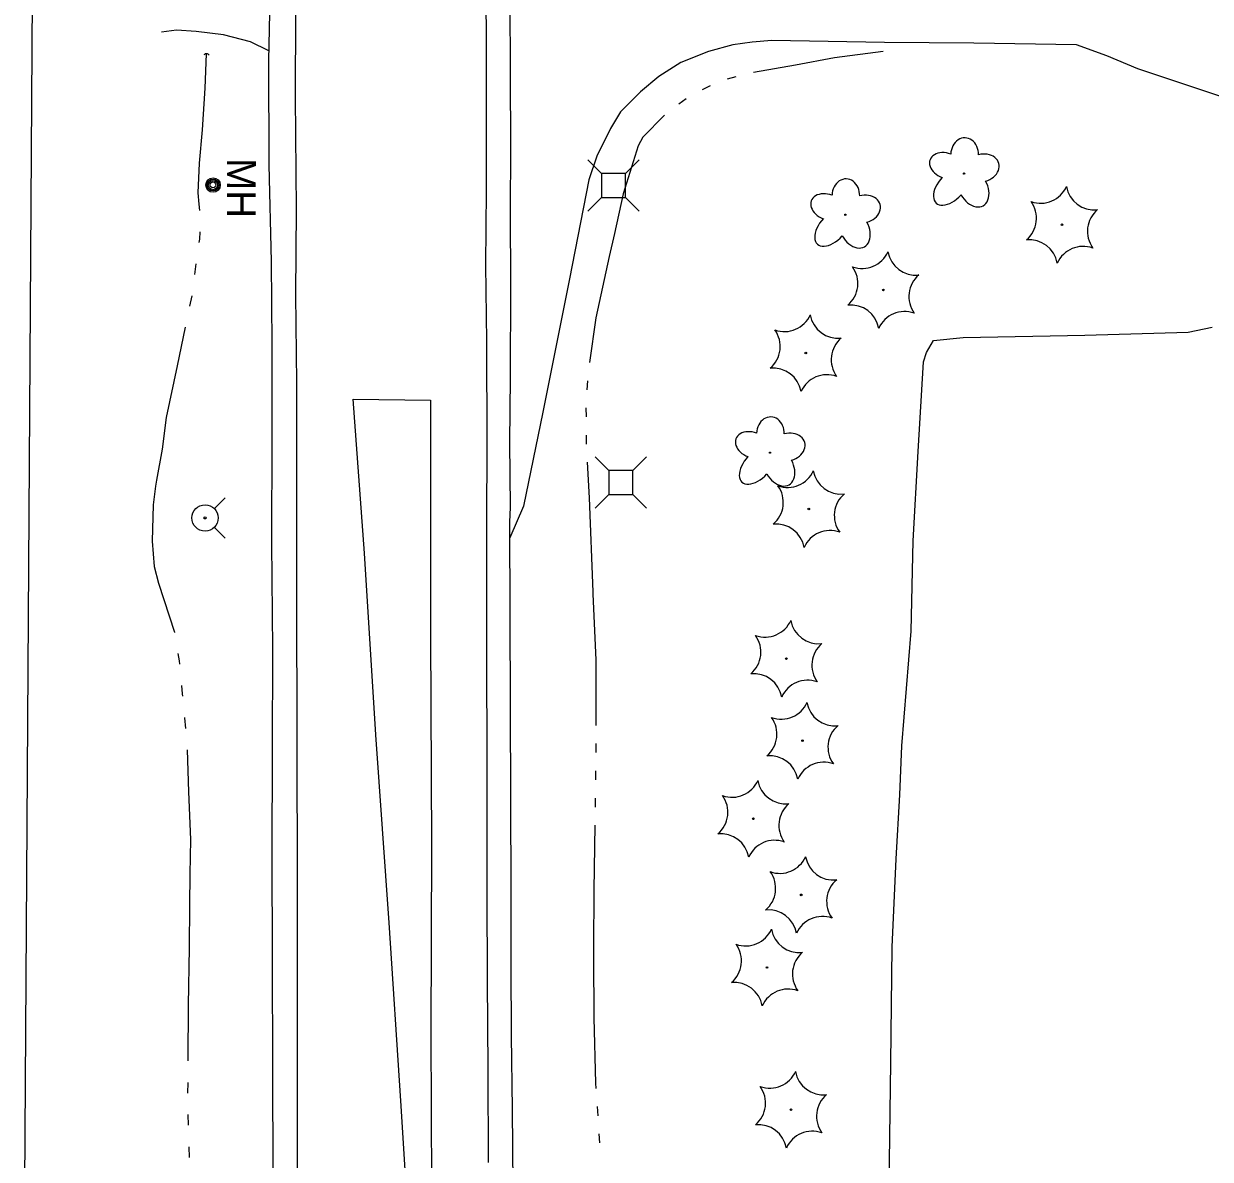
# Model space of a CAD drawing. Extents: x 589250 to 1188077, y 162953 to 363065.
# Drawn here: x 593144.3 to 593390.7, y 184165.3 to 184401 of the extents above; entities that cross this region are included whole.
import ezdxf

# ---------------------------------------------------------------- set-up
doc = ezdxf.new("R2010")
doc.units = 0
for name, color, linetype in [('E_DRN', 7, 'Continuous'), ('E_DWY', 7, 'Continuous'), ('E_LAND_Vegetation', 7, 'Continuous'), ('E_MAP_Limits', 7, 'Continuous'), ('E_RDWY', 7, 'Continuous'), ('E_RDWY_Gravel', 7, 'Continuous'), ('E_UTL_AG_Bold', 7, 'Continuous'), ('E_UTL_MH', 7, 'Continuous'), ('E_UTL_MH_Text', 7, 'Continuous'), ('E_UTL_WHydrant', 7, 'Continuous'), ('E_WTR_FlowLine', 7, 'Continuous')]:
    doc.layers.add(name, color=color, linetype=linetype)

msp = doc.modelspace()

# ---------------------------------------------------------------- linework, layer by layer
at = {"layer": 'E_DRN'}
msp.add_arc((593182.26, 184394.12), 0.678, 33.211, 139.4712, dxfattribs=at)
at = {"layer": 'E_DWY'}
for p, q in [((593176.04, 184399.69), (593172.93, 184399.27)), ((593180.14, 184399.39), (593176.04, 184399.69)), ((593185.78, 184398.7), (593180.14, 184399.39)), ((593191.39, 184397.27), (593185.78, 184398.7)), ((593195.22, 184395.42), (593191.39, 184397.27)), ((593295.54, 184397.19), (593291.52, 184396.66)), ((593299.63, 184397.51), (593295.54, 184397.19)), ((593323.04, 184397.1), (593299.63, 184397.51)), ((593341.55, 184397.01), (593323.04, 184397.1)), ((593286.51, 184395.29), (593280.75, 184392.96)), ((593291.52, 184396.66), (593286.51, 184395.29)), ((593362.89, 184396.66), (593341.55, 184397.01)), ((593369.17, 184394.36), (593362.89, 184396.66)), ((593280.75, 184392.96), (593276.21, 184390.1)), ((593375.64, 184391.63), (593369.17, 184394.36)), ((593276.21, 184390.1), (593272.35, 184386.92)), ((593395.36, 184385.08), (593375.64, 184391.63)), ((593272.35, 184386.92), (593268.25, 184382.72)), ((593268.25, 184382.72), (593266.13, 184379.26)), ((593266.13, 184379.26), (593263.3, 184373.56)), ((593263.3, 184373.56), (593261.65, 184368.64)), ((593261.65, 184368.64), (593257.65, 184348.09)), ((593257.65, 184348.09), (593252.09, 184320.4)), ((593386.05, 184337.01), (593391.08, 184338.04)), ((593333.23, 184335.24), (593339.34, 184335.91)), ((593339.34, 184335.91), (593364.65, 184336.4)), ((593364.65, 184336.4), (593386.05, 184337.01)), ((593331.74, 184332.8), (593333.23, 184335.24)), ((593330, 184312.2), (593331.12, 184330.87)), ((593331.12, 184330.87), (593331.74, 184332.8)), ((593252.09, 184320.4), (593248.08, 184300.88)), ((593329.02, 184293.67), (593330, 184312.2)), ((593248.08, 184300.88), (593245.28, 184294.32)), ((593328.55, 184274.9), (593329.02, 184293.67)), ((593326.6, 184251.11), (593328.55, 184274.9)), ((593326.23, 184240.93), (593326.6, 184251.11)), ((593325.48, 184227.67), (593326.23, 184240.93)), ((593324.62, 184209.34), (593325.48, 184227.67)), ((593324.38, 184185.29), (593324.62, 184209.34)), ((593323.87, 184153.18), (593324.38, 184185.29))]:
    msp.add_line(p, q, dxfattribs=at)
at = {"layer": 'E_LAND_Vegetation'}
for centre, radius in [((593339.56, 184369.91), 0.128), ((593314.9, 184361.37), 0.128), ((593359.87, 184359.29), 0.167), ((593322.81, 184345.76), 0.167), ((593306.69, 184332.65), 0.167), ((593299.26, 184311.97), 0.128), ((593307.32, 184300.29), 0.167), ((593302.66, 184269.22), 0.167), ((593306.01, 184252.18), 0.167), ((593295.81, 184235.98), 0.167), ((593305.73, 184220.18), 0.167), ((593298.63, 184205.11), 0.167), ((593303.63, 184175.59), 0.167)]:
    msp.add_circle(centre, radius, dxfattribs=at)
for centre, radius, start, end in [((593355.46, 184369.66), 5.9, 250.1803, 335.9453), ((593366.6, 184368.26), 5.9, 190.1757, 275.9406), ((593348.68, 184360.65), 5.9, 310.1803, 35.9453), ((593371.07, 184357.93), 5.9, 130.1803, 215.9453), ((593353.09, 184350.27), 5.91, 10.2201, 95.8962), ((593318.39, 184356.13), 5.9, 250.1803, 335.9453), ((593329.54, 184354.73), 5.9, 190.1757, 275.9406), ((593364.29, 184348.91), 5.9, 70.1803, 155.9453), ((593311.61, 184347.12), 5.9, 310.1803, 35.9453), ((593334, 184344.4), 5.9, 130.1803, 215.9453), ((593302.27, 184343.02), 5.9, 250.1803, 335.9453), ((593313.41, 184341.62), 5.9, 190.1757, 275.9406), ((593316.03, 184336.74), 5.91, 10.2201, 95.8962), ((593327.22, 184335.38), 5.9, 70.1803, 155.9453), ((593295.49, 184334.01), 5.9, 310.1803, 35.9453), ((593317.88, 184331.28), 5.9, 130.1803, 215.9453), ((593299.9, 184323.63), 5.91, 10.2201, 95.8962), ((593311.1, 184322.27), 5.9, 70.1803, 155.9453), ((593302.9, 184310.66), 5.9, 250.1803, 335.9453), ((593314.05, 184309.27), 5.9, 190.1757, 275.9406), ((593296.13, 184301.65), 5.9, 310.1803, 35.9453), ((593318.51, 184298.93), 5.9, 130.1803, 215.9453), ((593300.54, 184291.27), 5.91, 10.2201, 95.8962), ((593311.74, 184289.92), 5.9, 70.1803, 155.9453), ((593298.24, 184279.6), 5.9, 250.1803, 335.9453), ((593309.39, 184278.2), 5.9, 190.1757, 275.9406), ((593291.47, 184270.58), 5.9, 310.1803, 35.9453), ((593313.85, 184267.86), 5.9, 130.1803, 215.9453), ((593295.88, 184260.2), 5.91, 10.2201, 95.8962), ((593307.08, 184258.85), 5.9, 70.1803, 155.9453), ((593301.59, 184262.56), 5.9, 250.1803, 335.9453), ((593312.73, 184261.16), 5.9, 190.1757, 275.9406), ((593294.81, 184253.54), 5.9, 310.1803, 35.9453), ((593317.2, 184250.82), 5.9, 130.1803, 215.9453), ((593299.22, 184243.16), 5.91, 10.2201, 95.8962), ((593310.42, 184241.81), 5.9, 70.1803, 155.9453), ((593291.39, 184246.35), 5.9, 250.1803, 335.9453), ((593302.54, 184244.96), 5.9, 190.1757, 275.9406), ((593284.62, 184237.34), 5.9, 310.1803, 35.9453), ((593307, 184234.62), 5.9, 130.1803, 215.9453), ((593289.03, 184226.96), 5.91, 10.2201, 95.8962), ((593300.23, 184225.61), 5.9, 70.1803, 155.9453), ((593301.31, 184230.55), 5.9, 250.1803, 335.9453), ((593312.46, 184229.15), 5.9, 190.1757, 275.9406), ((593294.54, 184221.54), 5.9, 310.1803, 35.9453), ((593316.92, 184218.82), 5.9, 130.1803, 215.9453), ((593298.95, 184211.16), 5.91, 10.2201, 95.8962), ((593310.15, 184209.8), 5.9, 70.1803, 155.9453), ((593294.21, 184215.49), 5.9, 250.1803, 335.9453), ((593305.36, 184214.09), 5.9, 190.1757, 275.9406), ((593287.44, 184206.47), 5.9, 310.1803, 35.9453), ((593309.82, 184203.75), 5.9, 130.1803, 215.9453), ((593291.85, 184196.09), 5.91, 10.2201, 95.8962), ((593303.05, 184194.74), 5.9, 70.1803, 155.9453), ((593299.21, 184185.96), 5.9, 250.1803, 335.9453), ((593310.36, 184184.56), 5.9, 190.1757, 275.9406), ((593292.44, 184176.95), 5.9, 310.1803, 35.9453), ((593314.82, 184174.23), 5.9, 130.1803, 215.9453), ((593296.85, 184166.57), 5.91, 10.2201, 95.8962), ((593308.05, 184165.21), 5.9, 70.1803, 155.9453)]:
    msp.add_arc(centre, radius, start, end, dxfattribs=at)
for centre, major_axis, ratio in [((593339.67, 184373.89), (-0.09, -3.45), 0.832022), ((593335.89, 184371.53), (3.4, -1.26), 0.716896), ((593343.28, 184371.09), (-3.49, -0.95), 0.782863), ((593315.01, 184365.36), (-0.09, -3.45), 0.832022), ((593336.96, 184367.3), (3.21, 3.51), 0.560249), ((593341.47, 184366.94), (-2.05, 3.69), 0.691916), ((593311.23, 184362.99), (3.4, -1.26), 0.716896), ((593318.63, 184362.55), (-3.49, -0.95), 0.782863), ((593312.31, 184358.77), (3.21, 3.51), 0.560249), ((593316.82, 184358.41), (-2.05, 3.69), 0.691916), ((593299.36, 184315.95), (-0.09, -3.45), 0.832022), ((593295.59, 184313.59), (3.4, -1.26), 0.716896), ((593302.98, 184313.15), (-3.49, -0.95), 0.782863), ((593296.66, 184309.37), (3.21, 3.51), 0.560249), ((593301.17, 184309), (-2.05, 3.69), 0.691916)]:
    msp.add_ellipse(centre, major_axis=major_axis, ratio=ratio, start_param=1.570796, end_param=4.712389, dxfattribs=at)
at = {"layer": 'E_MAP_Limits'}
msp.add_line((593148.32, 184746.13), (593144.33, 184134.83), dxfattribs=at)
at = {"layer": 'E_RDWY'}
for p, q in [((593240.4, 184397.38), (593240.34, 184413.18)), ((593200.74, 184403.27), (593200.67, 184385.8)), ((593240.41, 184382.33), (593240.4, 184397.38)), ((593200.67, 184385.8), (593200.9, 184362.53)), ((593240.44, 184366.42), (593240.41, 184382.33)), ((593240.29, 184350.9), (593240.44, 184366.42)), ((593200.9, 184362.53), (593200.78, 184344.77)), ((593240.45, 184335.12), (593240.29, 184350.9)), ((593200.78, 184344.77), (593200.97, 184326.46)), ((593240.52, 184313.89), (593240.45, 184335.12)), ((593200.97, 184326.46), (593200.99, 184307.37)), ((593212.74, 184323.09), (593228.77, 184322.88)), ((593215.06, 184291.14), (593212.74, 184323.09)), ((593228.77, 184322.88), (593228.76, 184273.93)), ((593240.49, 184297.36), (593240.52, 184313.89)), ((593200.99, 184307.37), (593200.99, 184282.12)), ((593240.54, 184220.47), (593240.49, 184297.36)), ((593217.46, 184253.38), (593215.06, 184291.14)), ((593200.99, 184282.12), (593201.02, 184252.6)), ((593228.76, 184273.93), (593228.98, 184230.54)), ((593201.02, 184252.6), (593201.09, 184221.67)), ((593220.19, 184214.41), (593217.46, 184253.38)), ((593228.98, 184230.54), (593228.88, 184191.32)), ((593201.09, 184221.67), (593201.07, 184185.18)), ((593240.65, 184202.42), (593240.54, 184220.47)), ((593222.6, 184177.41), (593220.19, 184214.41)), ((593240.73, 184183.98), (593240.65, 184202.42)), ((593228.88, 184191.32), (593228.98, 184159.57)), ((593201.07, 184185.18), (593201.11, 184151.98)), ((593240.82, 184164.6), (593240.73, 184183.98)), ((593224.65, 184144.7), (593222.6, 184177.41))]:
    msp.add_line(p, q, dxfattribs=at)
at = {"layer": 'E_RDWY_Gravel'}
for p, q in [((593195.67, 184416.96), (593195.17, 184393.38)), ((593245.41, 184390.88), (593245.34, 184405.88)), ((593195.17, 184393.38), (593195.19, 184371.76)), ((593245.49, 184375.02), (593245.41, 184390.88)), ((593245.4, 184362.19), (593245.49, 184375.02)), ((593195.19, 184371.76), (593195.67, 184351.65)), ((593245.46, 184346.59), (593245.4, 184362.19)), ((593195.67, 184351.65), (593195.84, 184334.51)), ((593245.4, 184327.5), (593245.46, 184346.59)), ((593195.84, 184334.51), (593195.83, 184315.34)), ((593245.27, 184314.1), (593245.4, 184327.5)), ((593195.83, 184315.34), (593195.77, 184293.18)), ((593245.38, 184300.64), (593245.27, 184314.1)), ((593245.27, 184297.56), (593245.38, 184300.64)), ((593245.5, 184220.98), (593245.27, 184297.56)), ((593195.77, 184293.18), (593195.96, 184271.16)), ((593195.96, 184271.16), (593195.88, 184250.04)), ((593195.88, 184250.04), (593195.85, 184228.6)), ((593195.85, 184228.6), (593195.91, 184206.82)), ((593245.53, 184205.49), (593245.5, 184220.98)), ((593195.91, 184206.82), (593196, 184184)), ((593245.63, 184190.91), (593245.53, 184205.49)), ((593245.82, 184175.7), (593245.63, 184190.91)), ((593196, 184184), (593196.06, 184162.17)), ((593245.99, 184149.18), (593245.82, 184175.7))]:
    msp.add_line(p, q, dxfattribs=at)
at = {"layer": 'E_UTL_AG_Bold'}
for p, q in [((593264.26, 184369.94), (593261.44, 184372.78)), ((593269.26, 184369.93), (593272.1, 184372.76)), ((593264.26, 184369.94), (593264.25, 184364.94)), ((593269.26, 184369.93), (593264.26, 184369.94)), ((593269.25, 184364.93), (593269.26, 184369.93)), ((593264.25, 184364.94), (593261.42, 184362.12)), ((593264.25, 184364.94), (593269.25, 184364.93)), ((593269.25, 184364.93), (593272.07, 184362.1)), ((593265.82, 184308.28), (593263, 184311.12)), ((593270.82, 184308.27), (593273.65, 184311.09)), ((593265.82, 184308.28), (593265.81, 184303.28)), ((593270.82, 184308.27), (593265.82, 184308.28)), ((593270.81, 184303.27), (593270.82, 184308.27)), ((593265.81, 184303.28), (593262.97, 184300.46)), ((593265.81, 184303.28), (593270.81, 184303.27)), ((593270.81, 184303.27), (593273.63, 184300.44))]:
    msp.add_line(p, q, dxfattribs=at)
at = {"layer": 'E_UTL_MH'}
for centre, radius in [((593183.63, 184367.54), 1.5), ((593183.63, 184367.53), 1.22), ((593183.62, 184367.54), 0.968), ((593183.61, 184367.57), 0.605)]:
    msp.add_circle(centre, radius, dxfattribs=at)
at = {"layer": 'E_UTL_WHydrant'}
for p, q in [((593183.89, 184300.34), (593186.14, 184302.57)), ((593183.88, 184296.5), (593186.12, 184294.25))]:
    msp.add_line(p, q, dxfattribs=at)
for radius in [2.74, 0.21]:
    msp.add_circle((593181.97, 184298.42), radius, dxfattribs=at)
at = {"layer": 'E_WTR_FlowLine'}
for p, q in [((593182.19, 184394.79), (593181.94, 184387.62)), ((593322.79, 184395.28), (593312.68, 184393.96)), ((593304.55, 184392.43), (593295.81, 184390.91)), ((593312.68, 184393.96), (593304.55, 184392.43)), ((593292.16, 184389.98), (593290.34, 184389.51)), ((593181.94, 184387.62), (593181.39, 184379.01)), ((593286.85, 184388.13), (593285.16, 184387.3)), ((593281.88, 184385.46), (593280.36, 184384.35)), ((593277.39, 184382.03), (593272.88, 184377.5)), ((593181.39, 184379.01), (593180.79, 184372.08)), ((593272.88, 184377.5), (593271.89, 184375.66)), ((593271.89, 184375.66), (593268.81, 184365.71)), ((593180.79, 184372.08), (593180.49, 184365.95)), ((593180.49, 184365.95), (593180.68, 184363.59)), ((593268.81, 184365.71), (593266.95, 184357.49)), ((593180.68, 184363.59), (593180.8, 184362.26)), ((593180.86, 184357.82), (593180.8, 184356.3)), ((593180.8, 184356.3), (593180.7, 184355.6)), ((593266.95, 184357.49), (593265.87, 184352.7)), ((593180.08, 184351.18), (593179.79, 184348.97)), ((593265.87, 184352.7), (593263.09, 184339.95)), ((593179.21, 184344.56), (593178.75, 184342.37)), ((593177.85, 184338.01), (593176.17, 184329.99)), ((593263.09, 184339.95), (593261.8, 184330.67)), ((593176.17, 184329.99), (593173.88, 184319.28)), ((593261.38, 184326.92), (593261.21, 184325.05)), ((593261.06, 184321.28), (593261.07, 184319.4)), ((593173.88, 184319.28), (593173.1, 184312.74)), ((593261.1, 184315.63), (593261.1, 184314.18)), ((593261.1, 184314.18), (593261.13, 184313.74)), ((593173.1, 184312.74), (593171.93, 184306.27)), ((593261.33, 184309.98), (593261.73, 184302.59)), ((593171.93, 184306.27), (593171.7, 184305.03)), ((593171.7, 184305.03), (593171.19, 184301.13)), ((593171.19, 184301.13), (593171.02, 184293.61)), ((593261.73, 184302.59), (593262.47, 184283.1)), ((593171.02, 184293.61), (593171.41, 184288.35)), ((593171.41, 184288.35), (593172.29, 184284.89)), ((593172.29, 184284.89), (593175.62, 184274.69)), ((593262.47, 184283.1), (593262.49, 184282.67)), ((593262.49, 184282.67), (593263.1, 184268.91)), ((593175.62, 184274.69), (593175.62, 184274.67)), ((593176.33, 184270.27), (593176.58, 184268.75)), ((593176.58, 184268.75), (593176.64, 184268.06)), ((593263.1, 184268.91), (593263.12, 184255.36)), ((593177.09, 184263.63), (593177.26, 184261.92)), ((593177.26, 184261.92), (593177.3, 184261.41)), ((593177.7, 184256.97), (593177.71, 184256.9)), ((593177.71, 184256.9), (593177.89, 184254.75)), ((593178.25, 184250.31), (593178.51, 184241.55)), ((593263.1, 184251.59), (593263.08, 184249.71)), ((593263.06, 184245.94), (593263.04, 184244.05)), ((593178.51, 184241.55), (593178.93, 184231.67)), ((593263, 184240.28), (593262.97, 184238.4)), ((593262.9, 184234.63), (593262.66, 184221.13)), ((593178.93, 184231.67), (593178.79, 184224.47)), ((593178.79, 184224.47), (593178.74, 184218.01)), ((593262.66, 184221.13), (593262.61, 184209.11)), ((593178.74, 184218.01), (593178.68, 184209.19)), ((593178.68, 184209.19), (593178.46, 184197.29)), ((593262.61, 184209.11), (593262.62, 184207.3)), ((593262.62, 184207.3), (593262.7, 184194.66)), ((593178.46, 184197.29), (593178.42, 184185.88)), ((593262.7, 184194.66), (593263.05, 184181.12)), ((593178.42, 184185.88), (593178.42, 184185.71)), ((593178.37, 184181.25), (593178.35, 184179.02)), ((593263.05, 184181.12), (593263.12, 184179.98)), ((593263.37, 184176.22), (593263.49, 184174.34)), ((593178.39, 184174.57), (593178.48, 184172.34)), ((593263.73, 184170.58), (593263.86, 184168.7)), ((593178.64, 184167.89), (593178.7, 184165.66))]:
    msp.add_line(p, q, dxfattribs=at)

# ---------------------------------------------------------------- texts
at = {"layer": 'E_UTL_MH_Text'}
msp.add_text('MH', height=6, rotation=269.8809, dxfattribs=at).set_placement((593186.53, 184373.14))

doc.saveas('drawing.dxf')
